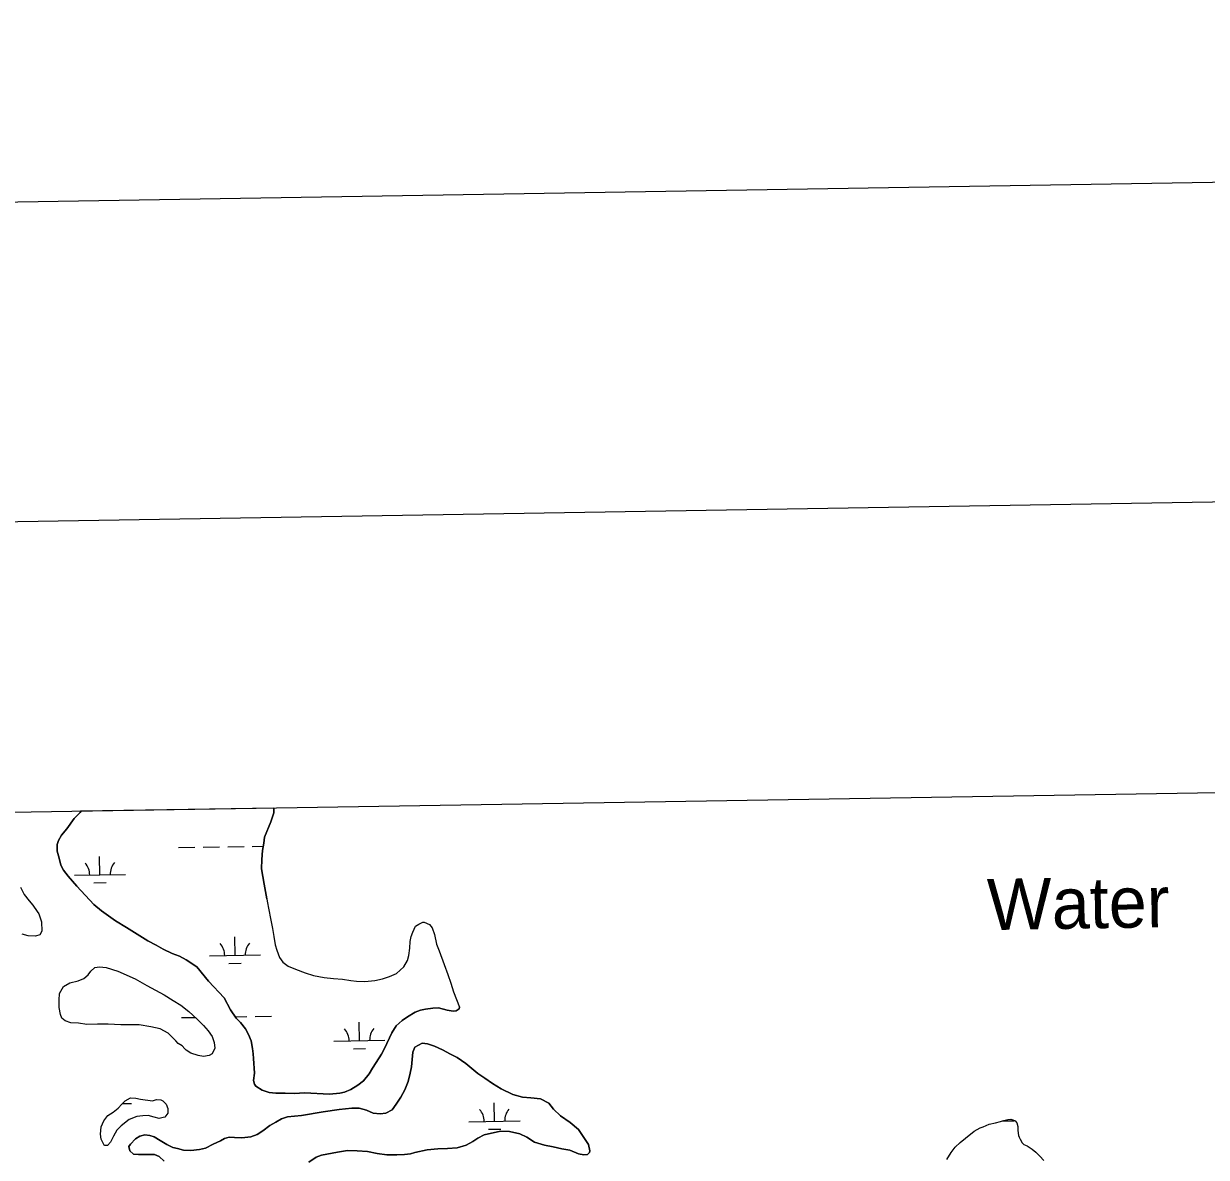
# Model space of a CAD drawing. Extents: x 3855477 to 3893699, y 299188 to 325115.
# Drawn here: x 3871314 to 3873626, y 322315 to 324532 of the extents above; entities that cross this region are included whole.
import ezdxf

# ---------------------------------------------------------------- set-up
doc = ezdxf.new("R2010")
doc.units = 0
for name, color, linetype in [('G-ANNO-NPLT', 7, 'Continuous'), ('V-ANNO-SYMB', 7, 'Continuous'), ('V-GRID-FRAM', 7, 'Continuous'), ('V-RIVR-IDEN', 7, 'Continuous'), ('V-TOPO-SHOR', 7, 'Continuous'), ('V-WETL-SWMP', 7, 'Continuous')]:
    doc.layers.add(name, color=color, linetype=linetype)

msp = doc.modelspace()

# ---------------------------------------------------------------- linework, layer by layer
at = {"layer": 'G-ANNO-NPLT'}
msp.add_lwpolyline([(3856454, 299771.1), (3893115.8, 300368.3), (3892722.2, 324531.8), (3856060.4, 323934.5)], close=True, dxfattribs=at)
at = {"layer": 'V-ANNO-SYMB'}
msp.add_lwpolyline([(3859193.6, 300440.8), (3892272.4, 300979.7), (3891899.1, 323893.3), (3858820.3, 323354.4), (3859193.6, 300440.8)], dxfattribs=at)
at = {"layer": 'V-GRID-FRAM'}
msp.add_lwpolyline([(3859445.3, 322797), (3891292.6, 323315.8), (3891596.8, 305135.9), (3859733.6, 304616.8), (3859445.3, 322797)], dxfattribs=at)
at = {"layer": 'V-TOPO-SHOR'}
for points in [[(3871426.3, 322992.2), (3871424.2, 322989.4), (3871412.5, 322977.4), (3871398.4, 322956.9), (3871387.9, 322944.5), (3871382.1, 322934.2), (3871379.6, 322926.2), (3871379.2, 322913.3), (3871383.1, 322899.5), (3871386.5, 322886.1), (3871391.5, 322876.6), (3871400.7, 322864.4), (3871417.6, 322844.8), (3871451.2, 322809.4), (3871465.8, 322796.8), (3871493.4, 322777.4), (3871515, 322764.3), (3871556.5, 322738.1), (3871572.7, 322729.8), (3871586.7, 322722), (3871604.5, 322713.6), (3871618.5, 322708), (3871631.4, 322701.2), (3871652.4, 322687), (3871675.3, 322659), (3871705.7, 322626.8), (3871718.3, 322603.4), (3871729.2, 322587), (3871737.9, 322578.5), (3871747.7, 322565.8), (3871753.2, 322555.2), (3871758.7, 322542.4), (3871761.6, 322527.5), (3871762.8, 322517.3)], [(3871789.2, 322820.5), (3871784, 322848.8), (3871781.6, 322863.7), (3871778.7, 322879.2), (3871779.6, 322897.4), (3871780.9, 322914.5), (3871783.4, 322929), (3871784.9, 322940.8), (3871797.3, 322970.9), (3871802.9, 322988.7), (3871803.3, 322998.3)], [(3871308, 322842.9), (3871315.1, 322829), (3871324.9, 322816.3), (3871332, 322807.9), (3871340.2, 322795.7), (3871343.4, 322790.9), (3871349, 322775.5), (3871349.3, 322757.3), (3871345.6, 322749.8), (3871337.1, 322747), (3871322.6, 322747.8), (3871310.8, 322751.4)], [(3871789.2, 322820.5), (3871789.7, 322815.7), (3871793.1, 322798.8), (3871796.4, 322781.8), (3871800.7, 322762.5), (3871803.2, 322746.8), (3871805.4, 322730.6), (3871808.8, 322719.6), (3871814.1, 322705.4), (3871820.9, 322696.1)], [(3871820.9, 322696.1), (3871831.3, 322688.3), (3871845.2, 322682.6), (3871864.3, 322675.3), (3871880.6, 322670), (3871901.1, 322666.7), (3871919.7, 322664.6), (3871937.5, 322662.9), (3871953.8, 322660.7), (3871964.8, 322659.3), (3871981.1, 322658.7), (3872000.4, 322660.6), (3872015.4, 322663.6), (3872029.1, 322668.1), (3872042.5, 322674.2), (3872056.9, 322687), (3872064.2, 322699.8), (3872066.9, 322709.7), (3872068.7, 322723.5), (3872069.7, 322736.6), (3872071.5, 322746.5), (3872074.6, 322754.8), (3872079.9, 322766.8), (3872086.2, 322770.8), (3872094, 322774.5), (3872097.2, 322774.5), (3872107.5, 322769.9), (3872112.8, 322763.3), (3872116.9, 322750.3), (3872121.1, 322731.8), (3872126, 322718.4), (3872135.9, 322692.1), (3872143.2, 322672.4), (3872149, 322655.1), (3872154.4, 322638.2), (3872165.9, 322608.3)], [(3871623.9, 322532.8), (3871615.7, 322537.5), (3871611.4, 322542.3), (3871604.8, 322549.2), (3871596.1, 322557.7), (3871580.9, 322566.1), (3871562.6, 322570.1), (3871539.4, 322573.6), (3871523.3, 322573.9), (3871503.9, 322574.1), (3871479.2, 322575.4), (3871458.2, 322575.1), (3871437.2, 322574.8), (3871421.1, 322576.8), (3871406, 322577.6), (3871395.2, 322581.8), (3871388.7, 322587.1), (3871385.9, 322594), (3871383.6, 322608), (3871383.4, 322622), (3871384.3, 322634.9), (3871392.1, 322649), (3871404.4, 322656.1), (3871420.5, 322660.1), (3871431.7, 322664.6), (3871440.2, 322671.7), (3871445, 322678.7), (3871452.9, 322685.8), (3871462.1, 322687), (3871475.5, 322686.1), (3871497.7, 322678.9), (3871531.7, 322663.8), (3871554.5, 322650.7), (3871571.8, 322641.8), (3871588.6, 322632.8), (3871606, 322621.2), (3871621.2, 322612.3), (3871636.9, 322599.6), (3871653.3, 322584.8), (3871665.3, 322572.6), (3871674.6, 322562), (3871682.2, 322551.3), (3871686.2, 322539), (3871687.4, 322528.3), (3871682.2, 322517.4), (3871676.8, 322513.6), (3871665.6, 322511.8), (3871654.8, 322513.8), (3871640.7, 322518.5), (3871631.5, 322524.3), (3871629.3, 322526.9), (3871623.9, 322532.8)], [(3871762.8, 322517.3), (3871763, 322508.2), (3871765, 322479.4), (3871763, 322464.9), (3871765.3, 322457.5), (3871768, 322453.7), (3871779.9, 322446.4), (3871793.8, 322441.8), (3871806.7, 322440.4), (3871824.9, 322440.1), (3871843.6, 322439.8), (3871862.8, 322441.1), (3871912.1, 322438.1), (3871931.9, 322439.9), (3871940.9, 322442.2), (3871953.7, 322447.7), (3871967, 322455.9), (3871978.6, 322464.1), (3871989.1, 322478.2), (3871995.9, 322489), (3872003.3, 322500.3), (3872013.2, 322516.5), (3872019.5, 322527.3), (3872034, 322558), (3872042.4, 322572), (3872054, 322582.3), (3872064.1, 322589.4), (3872079.5, 322598.7), (3872089.6, 322602.6), (3872099.7, 322604.3), (3872113.6, 322606.7), (3872124.9, 322606.8), (3872142, 322602.8), (3872153.3, 322600.8), (3872159.7, 322601.4), (3872165.5, 322605.2), (3872165.9, 322608.3)], [(3871871.7, 322305.5), (3871885.5, 322314.8), (3871896.2, 322318.7), (3871927.3, 322325.1), (3871947.2, 322328), (3871966, 322327.7), (3871985.9, 322326.4), (3872004.8, 322322.4), (3872023.6, 322319.9), (3872043.5, 322319.7), (3872058.6, 322320.4), (3872069.9, 322321.6), (3872078.4, 322324.4), (3872102.5, 322329.6), (3872123.5, 322331.5), (3872142.3, 322331.8), (3872161.6, 322333.1), (3872179.3, 322338.7), (3872192.1, 322345.9), (3872201.7, 322351.9), (3872214, 322358.6), (3872246.2, 322366), (3872263.9, 322365.2), (3872283.9, 322360.6), (3872297.4, 322354.3), (3872312.6, 322344.3), (3872332, 322338.7), (3872348.8, 322335.1), (3872366, 322331.6), (3872381.6, 322328.6), (3872398.4, 322321.8), (3872409.2, 322319.3), (3872416.2, 322320.5), (3872419.9, 322324.3), (3872420.9, 322327.5), (3872418.1, 322339.8), (3872409.3, 322353.7), (3872398.3, 322369.2), (3872382, 322382.9), (3872363.5, 322395.6), (3872349.9, 322408.8), (3872340.6, 322420.5), (3872324.3, 322429.4), (3872305.5, 322431.3), (3872289.3, 322432.2), (3872269.9, 322437.3), (3872247.7, 322448.8), (3872230.4, 322458.8), (3872215.2, 322469.3), (3872202.1, 322478.8), (3872178.2, 322498.4), (3872161.4, 322510), (3872148.4, 322516.3), (3872132.7, 322525.2), (3872117, 322532), (3872103.5, 322536.6), (3872092.7, 322538.1), (3872078.8, 322530.4)], [(3872078.8, 322530.4), (3872074.7, 322520.7), (3872073.2, 322506.1), (3872071.8, 322491.6), (3872069.3, 322479.2), (3872065.8, 322463), (3872059, 322446.8), (3872051.1, 322432.1), (3872042.2, 322418.6), (3872034.3, 322407.7), (3872022, 322401.1), (3872010.7, 322399.9), (3871997.3, 322400.8), (3871984.3, 322407), (3871969.7, 322411.1), (3871955.7, 322410.9), (3871931, 322408.5), (3871899.3, 322403.7), (3871857, 322396.7), (3871829.6, 322394.2), (3871818.3, 322389.7), (3871806.6, 322383.6), (3871794.9, 322377), (3871781.6, 322366.6), (3871770.4, 322359.5), (3871758.1, 322355), (3871740.3, 322353.1), (3871726.3, 322353.5), (3871715.6, 322353.9), (3871706.5, 322351.6), (3871699, 322347.2), (3871684.6, 322340.6), (3871669.6, 322332.8), (3871657.8, 322330)], [(3871568.8, 322393.3), (3871557.4, 322396.3), (3871547.2, 322395.7), (3871535.4, 322394.4), (3871520.4, 322388.8), (3871504.5, 322376.3), (3871496, 322368.1), (3871489.7, 322356.2), (3871483.4, 322344.2), (3871478.1, 322337.7), (3871472.8, 322337.6), (3871471.1, 322338.7), (3871465.6, 322350.5), (3871464.4, 322360.1), (3871465.3, 322374.1), (3871470.5, 322386), (3871478.4, 322396.3), (3871489.1, 322402.9), (3871498.6, 322410.6), (3871506.1, 322418.8), (3871512.4, 322425.3), (3871523.1, 322430.8), (3871533.3, 322430.4), (3871542.5, 322428.4), (3871565.7, 322425.5), (3871573.7, 322427.8), (3871581.8, 322427.3), (3871586.1, 322425.2), (3871592.6, 322418.9), (3871596, 322410.3), (3871595.6, 322401.2), (3871589.8, 322393.6), (3871586.5, 322392.4), (3871578.5, 322390.7), (3871568.8, 322393.3)], [(3873118.9, 322310.5), (3873127, 322324), (3873134.8, 322334.4), (3873144.9, 322343.6), (3873155.1, 322352.4), (3873171.9, 322366.1), (3873183.6, 322372.6), (3873189.9, 322374.6), (3873201.7, 322379.5), (3873213.9, 322382.5), (3873223.8, 322385), (3873230.1, 322387), (3873237.9, 322388.7), (3873243.5, 322389.2), (3873247.4, 322388.1), (3873252.2, 322385.8), (3873255.4, 322381.9), (3873257.5, 322374.8), (3873257.6, 322366.9), (3873258.9, 322357.4), (3873259.8, 322353.9), (3873261.8, 322350.3), (3873266.2, 322342.9), (3873269.4, 322339.8), (3873275.4, 322337.5), (3873285.7, 322330.9), (3873292.5, 322324.7), (3873300.5, 322317.3), (3873308.2, 322308.3)], [(3871657.8, 322330), (3871640.7, 322328.1), (3871626.7, 322328.5), (3871614.8, 322332.1), (3871605.6, 322334.1), (3871593.7, 322339.8), (3871580.7, 322347.7), (3871568.8, 322354.6), (3871560.7, 322357.7), (3871551, 322358.6), (3871541.3, 322355.8), (3871532.8, 322350.8), (3871522.7, 322340.5), (3871519.6, 322335.6), (3871521.3, 322327.6), (3871528.4, 322320.7), (3871538.6, 322320.3), (3871549.3, 322320.4), (3871559, 322320.5), (3871569.8, 322320.2), (3871579, 322316.5), (3871588.8, 322307)]]:
    msp.add_lwpolyline(points, dxfattribs=at)
at = {"layer": 'V-WETL-SWMP'}
for p, q in [((3871398.4, 322956.9), (3871412.5, 322977.4)), ((3871412.5, 322977.4), (3871424.2, 322989.4)), ((3871424.2, 322989.4), (3871426.3, 322992.2)), ((3871426.3, 322992.2), (3871803.3, 322998.3)), ((3871802.9, 322988.7), (3871797.3, 322970.9)), ((3871803.3, 322998.3), (3871802.9, 322988.7)), ((3871387.9, 322944.5), (3871398.4, 322956.9)), ((3871797.3, 322970.9), (3871784.9, 322940.8)), ((3871379.5, 322926.2), (3871382.1, 322934.2)), ((3871382.1, 322934.2), (3871387.9, 322944.5)), ((3871784.9, 322940.8), (3871783.4, 322929)), ((3871379.2, 322913.3), (3871379.5, 322926.2)), ((3871383.1, 322899.5), (3871379.2, 322913.3)), ((3871616.8, 322920.5), (3871648.8, 322921)), ((3871664.8, 322921.3), (3871696.8, 322921.8)), ((3871712.8, 322922.1), (3871744.8, 322922.6)), ((3871760.8, 322922.8), (3871782.4, 322923.2)), ((3871780.9, 322914.5), (3871779.6, 322897.4)), ((3871783.4, 322929), (3871780.9, 322914.5)), ((3871386.5, 322886.1), (3871383.1, 322899.5)), ((3871391.5, 322876.6), (3871386.5, 322886.1)), ((3871463, 322867.2), (3871462.4, 322903.2)), ((3871779.6, 322897.4), (3871778.7, 322879.2)), ((3871400.7, 322864.4), (3871391.5, 322876.6)), ((3871417.6, 322844.8), (3871400.7, 322864.4)), ((3871413, 322866.4), (3871513, 322868.1)), ((3871778.7, 322879.2), (3871781.6, 322863.7)), ((3871781.6, 322863.7), (3871784, 322848.8)), ((3871308, 322842.9), (3871315.1, 322829)), ((3871451.2, 322809.4), (3871417.6, 322844.8)), ((3871451.3, 322851.6), (3871475.3, 322852)), ((3871784, 322848.8), (3871789.2, 322820.5)), ((3871315.1, 322829), (3871324.9, 322816.3)), ((3871324.9, 322816.3), (3871332, 322807.9)), ((3871789.2, 322820.5), (3871789.7, 322815.7)), ((3871789.7, 322815.7), (3871793.1, 322798.8)), ((3871332, 322807.9), (3871340.2, 322795.7)), ((3871340.2, 322795.7), (3871343.4, 322790.9)), ((3871465.8, 322796.8), (3871451.2, 322809.4)), ((3871493.4, 322777.4), (3871465.8, 322796.8)), ((3871793.1, 322798.8), (3871796.4, 322781.8)), ((3871343.4, 322790.9), (3871349, 322775.5)), ((3871349, 322775.5), (3871349.3, 322757.3)), ((3871515, 322764.3), (3871493.4, 322777.4)), ((3871796.4, 322781.8), (3871800.7, 322762.5)), ((3872079.9, 322766.8), (3872086.2, 322770.8)), ((3872086.2, 322770.8), (3872094, 322774.5)), ((3872094, 322774.5), (3872097.2, 322774.5)), ((3872097.2, 322774.5), (3872107.5, 322769.9)), ((3872107.5, 322769.9), (3872112.8, 322763.3)), ((3871322.6, 322747.8), (3871310.8, 322751.4)), ((3871337.1, 322747), (3871322.6, 322747.8)), ((3871345.6, 322749.8), (3871337.1, 322747)), ((3871349.3, 322757.3), (3871345.6, 322749.8)), ((3871556.5, 322738.1), (3871515, 322764.3)), ((3871727.1, 322709.7), (3871726.5, 322745.7)), ((3871800.7, 322762.5), (3871803.2, 322746.8)), ((3871803.2, 322746.8), (3871805.4, 322730.6)), ((3872069.7, 322736.6), (3872071.5, 322746.5)), ((3872071.5, 322746.5), (3872074.6, 322754.8)), ((3872074.6, 322754.8), (3872079.9, 322766.8)), ((3872112.8, 322763.3), (3872116.9, 322750.3)), ((3872116.9, 322750.3), (3872121.1, 322731.8)), ((3871572.7, 322729.8), (3871556.5, 322738.1)), ((3871586.7, 322722), (3871572.7, 322729.8)), ((3871805.4, 322730.6), (3871808.8, 322719.6)), ((3872066.9, 322709.7), (3872068.7, 322723.5)), ((3872068.7, 322723.5), (3872069.7, 322736.6)), ((3872121.1, 322731.8), (3872126, 322718.4)), ((3871604.5, 322713.6), (3871586.7, 322722)), ((3871618.5, 322708), (3871604.5, 322713.6)), ((3871631.4, 322701.2), (3871618.5, 322708)), ((3871652.4, 322687), (3871631.4, 322701.2)), ((3871677.1, 322708.8), (3871777.1, 322710.5)), ((3871808.8, 322719.6), (3871814.1, 322705.4)), ((3871814.1, 322705.4), (3871820.9, 322696.1)), ((3872056.9, 322687), (3872064.2, 322699.8)), ((3872064.2, 322699.8), (3872066.9, 322709.7)), ((3872126, 322718.4), (3872135.9, 322692.1)), ((3871675.3, 322659), (3871652.4, 322687)), ((3871715.3, 322694), (3871739.3, 322694.4)), ((3871820.9, 322696.1), (3871831.3, 322688.3)), ((3871831.3, 322688.3), (3871845.2, 322682.6)), ((3871845.2, 322682.6), (3871864.3, 322675.3)), ((3872042.5, 322674.2), (3872056.9, 322687)), ((3872135.9, 322692.1), (3872143.2, 322672.4)), ((3871705.7, 322626.8), (3871675.3, 322659)), ((3871864.3, 322675.3), (3871880.5, 322670)), ((3871880.5, 322670), (3871901.1, 322666.7)), ((3871901.1, 322666.7), (3871919.7, 322664.6)), ((3871919.7, 322664.6), (3871937.5, 322662.9)), ((3871937.5, 322662.9), (3871953.8, 322660.7)), ((3871953.8, 322660.7), (3871964.8, 322659.3)), ((3871964.8, 322659.3), (3871981.1, 322658.7)), ((3871981.1, 322658.7), (3872000.4, 322660.6)), ((3872000.4, 322660.6), (3872015.4, 322663.6)), ((3872015.4, 322663.6), (3872029.1, 322668.1)), ((3872029.1, 322668.1), (3872042.5, 322674.2)), ((3872143.2, 322672.4), (3872149, 322655.1)), ((3872149, 322655.1), (3872154.4, 322638.2)), ((3872154.4, 322638.2), (3872165.9, 322608.3)), ((3871718.3, 322603.4), (3871705.7, 322626.8)), ((3872124.9, 322606.8), (3872113.6, 322606.7)), ((3872142, 322602.8), (3872124.9, 322606.8)), ((3872165.9, 322608.3), (3872165.5, 322605.2)), ((3871622.2, 322587.9), (3871649.4, 322588.3)), ((3871729.2, 322587), (3871718.3, 322603.4)), ((3871727.5, 322589.6), (3871750.2, 322590)), ((3871737.9, 322578.5), (3871729.2, 322587)), ((3871766.2, 322590.2), (3871798.2, 322590.7)), ((3872064.1, 322589.4), (3872054, 322582.3)), ((3872079.5, 322598.7), (3872064.1, 322589.4)), ((3872089.6, 322602.6), (3872079.5, 322598.7)), ((3872099.7, 322604.3), (3872089.6, 322602.6)), ((3872113.6, 322606.7), (3872099.7, 322604.3)), ((3872153.3, 322600.8), (3872142, 322602.8)), ((3872159.7, 322601.4), (3872153.3, 322600.8)), ((3872165.5, 322605.2), (3872159.7, 322601.4)), ((3871747.7, 322565.8), (3871737.9, 322578.5)), ((3871753.2, 322555.2), (3871747.7, 322565.8)), ((3871970.3, 322542.8), (3871969.7, 322578.8)), ((3872042.4, 322572), (3872034, 322558)), ((3872054, 322582.3), (3872042.4, 322572)), ((3871758.7, 322542.4), (3871753.2, 322555.2)), ((3871761.6, 322527.5), (3871758.7, 322542.4)), ((3871920.3, 322542), (3872020.3, 322543.6)), ((3872034, 322558), (3872019.5, 322527.3)), ((3871762.8, 322517.3), (3871761.6, 322527.5)), ((3871763, 322508.2), (3871762.8, 322517.3)), ((3871958.5, 322527.2), (3871982.5, 322527.6)), ((3872013.2, 322516.5), (3872003.3, 322500.3)), ((3872019.5, 322527.3), (3872013.2, 322516.5)), ((3871765, 322479.4), (3871763, 322508.2)), ((3872003.3, 322500.3), (3871995.9, 322489)), ((3871763, 322464.9), (3871765, 322479.4)), ((3871989.1, 322478.2), (3871978.6, 322464.1)), ((3871995.9, 322489), (3871989.1, 322478.2)), ((3871765.3, 322457.5), (3871763, 322464.9)), ((3871768, 322453.7), (3871765.3, 322457.5)), ((3871779.9, 322446.4), (3871768, 322453.7)), ((3871793.8, 322441.8), (3871779.9, 322446.4)), ((3871953.7, 322447.7), (3871940.9, 322442.2)), ((3871967, 322455.9), (3871953.7, 322447.7)), ((3871978.6, 322464.1), (3871967, 322455.9)), ((3871806.7, 322440.4), (3871793.8, 322441.8)), ((3871824.9, 322440.1), (3871806.7, 322440.4)), ((3871843.6, 322439.8), (3871824.9, 322440.1)), ((3871862.8, 322441.1), (3871843.6, 322439.8)), ((3871912.1, 322438.1), (3871862.8, 322441.1)), ((3871931.9, 322439.9), (3871912.1, 322438.1)), ((3871940.9, 322442.2), (3871931.9, 322439.9)), ((3871507.1, 322419.8), (3871524.9, 322420.1)), ((3872234.3, 322385.2), (3872233.7, 322421.2)), ((3872184.3, 322384.4), (3872284.3, 322386)), ((3873226.7, 322385.9), (3873250.3, 322386.3)), ((3872222.6, 322369.6), (3872246.6, 322370))]:
    msp.add_line(p, q, dxfattribs=at)
for points in [[(3871629.3, 322526.9), (3871623.9, 322532.8), (3871615.7, 322537.5), (3871611.4, 322542.3), (3871604.8, 322549.2), (3871596.1, 322557.7), (3871580.9, 322566.1), (3871562.6, 322570.1), (3871539.4, 322573.6), (3871523.3, 322573.9), (3871503.9, 322574.1), (3871479.2, 322575.4), (3871458.2, 322575.1), (3871437.2, 322574.8), (3871421.1, 322576.8), (3871406, 322577.6), (3871395.2, 322581.8), (3871388.7, 322587.1), (3871385.9, 322594), (3871383.6, 322608), (3871383.4, 322622), (3871384.3, 322634.9), (3871392.1, 322649), (3871404.4, 322656.1), (3871420.5, 322660.1), (3871431.7, 322664.6), (3871440.2, 322671.7), (3871445, 322678.7), (3871452.9, 322685.8), (3871462.1, 322687), (3871475.5, 322686.1), (3871497.7, 322678.9), (3871531.7, 322663.8), (3871554.5, 322650.7), (3871571.8, 322641.8), (3871588.6, 322632.8), (3871606, 322621.2), (3871621.2, 322612.3), (3871636.9, 322599.6), (3871653.3, 322584.8), (3871665.3, 322572.6), (3871674.6, 322562), (3871682.2, 322551.3), (3871686.2, 322539), (3871687.4, 322528.3), (3871682.2, 322517.4), (3871676.8, 322513.6), (3871665.6, 322511.8), (3871654.8, 322513.8), (3871640.7, 322518.5), (3871631.5, 322524.3)], [(3871578.5, 322390.7), (3871568.8, 322393.3), (3871557.4, 322396.3), (3871547.2, 322395.7), (3871535.4, 322394.4), (3871520.4, 322388.9), (3871504.5, 322376.3), (3871496, 322368.1), (3871489.7, 322356.2), (3871483.4, 322344.2), (3871478.1, 322337.7), (3871472.8, 322337.6), (3871471.1, 322338.7), (3871465.6, 322350.5), (3871464.4, 322360.1), (3871465.3, 322374.1), (3871470.5, 322386), (3871478.4, 322396.3), (3871489.1, 322402.9), (3871498.6, 322410.6), (3871506.1, 322418.8), (3871512.4, 322425.3), (3871523.1, 322430.8), (3871533.3, 322430.4), (3871542.5, 322428.4), (3871565.7, 322425.5), (3871573.7, 322427.8), (3871581.8, 322427.3), (3871586.1, 322425.2), (3871592.6, 322418.9), (3871596, 322410.3), (3871595.6, 322401.2), (3871589.8, 322393.6), (3871586.5, 322392.4)]]:
    msp.add_lwpolyline(points, close=True, dxfattribs=at)
for points in [[(3871657.8, 322330), (3871669.6, 322332.8), (3871684.6, 322340.6), (3871699, 322347.2), (3871706.5, 322351.6), (3871715.6, 322353.9), (3871726.3, 322353.5), (3871740.3, 322353.1), (3871758.1, 322355), (3871770.4, 322359.5), (3871781.6, 322366.6), (3871794.9, 322377), (3871806.6, 322383.6), (3871818.3, 322389.7), (3871829.6, 322394.2), (3871857, 322396.7), (3871899.3, 322403.7), (3871931, 322408.5), (3871955.7, 322410.9), (3871969.7, 322411.1), (3871984.3, 322407), (3871997.3, 322400.8), (3872010.7, 322399.9), (3872022, 322401.1), (3872034.3, 322407.7), (3872042.2, 322418.6), (3872051.1, 322432.1), (3872059, 322446.8), (3872065.8, 322463), (3872069.3, 322479.2), (3872071.8, 322491.6), (3872073.2, 322506.1), (3872074.7, 322520.7), (3872078.8, 322530.4), (3872092.7, 322538.1), (3872103.5, 322536.6), (3872117, 322532), (3872132.7, 322525.2), (3872148.4, 322516.3), (3872161.4, 322510), (3872178.2, 322498.4), (3872202.1, 322478.8), (3872215.2, 322469.3), (3872230.4, 322458.8), (3872247.7, 322448.8), (3872269.9, 322437.3), (3872289.3, 322432.2), (3872305.5, 322431.3), (3872324.3, 322429.4), (3872340.6, 322420.5), (3872349.9, 322408.8), (3872363.5, 322395.6), (3872382, 322382.9), (3872398.3, 322369.2), (3872409.3, 322353.7), (3872418.1, 322339.8), (3872420.9, 322327.5), (3872419.9, 322324.3), (3872416.2, 322320.5), (3872409.2, 322319.3), (3872398.4, 322321.8), (3872381.6, 322328.6), (3872366, 322331.6), (3872348.8, 322335.1), (3872332, 322338.7), (3872312.6, 322344.3), (3872297.4, 322354.3), (3872283.9, 322360.6), (3872263.9, 322365.2), (3872246.2, 322366), (3872214, 322358.6), (3872201.7, 322351.9), (3872192.1, 322345.9), (3872179.3, 322338.7), (3872161.6, 322333.1), (3872142.3, 322331.8), (3872123.5, 322331.5), (3872102.5, 322329.6), (3872078.4, 322324.4), (3872069.9, 322321.6), (3872058.6, 322320.4), (3872043.5, 322319.7), (3872023.6, 322319.9), (3872004.8, 322322.4), (3871985.9, 322326.4), (3871966, 322327.7), (3871947.2, 322328), (3871927.3, 322325.1), (3871896.2, 322318.7), (3871885.5, 322314.8), (3871871.7, 322305.5)], [(3873118.9, 322310.5), (3873127, 322324), (3873134.8, 322334.4), (3873144.9, 322343.6), (3873155.1, 322352.4), (3873171.9, 322366.1), (3873183.6, 322372.6), (3873189.9, 322374.6), (3873201.7, 322379.5), (3873213.9, 322382.5), (3873223.8, 322385), (3873230.1, 322387), (3873237.9, 322388.7), (3873243.5, 322389.2), (3873247.4, 322388.1), (3873252.2, 322385.8), (3873255.4, 322381.9), (3873257.5, 322374.8), (3873257.6, 322366.9), (3873258.9, 322357.4), (3873259.8, 322353.9), (3873261.8, 322350.3), (3873266.2, 322342.9), (3873269.4, 322339.8), (3873275.4, 322337.5), (3873285.7, 322330.9), (3873292.5, 322324.7), (3873300.5, 322317.3), (3873308.2, 322308.3)], [(3871588.8, 322307), (3871579, 322316.5), (3871569.8, 322320.2), (3871559, 322320.5), (3871549.3, 322320.4), (3871538.6, 322320.3), (3871528.4, 322320.7), (3871521.3, 322327.6), (3871519.6, 322335.6), (3871522.7, 322340.5), (3871532.8, 322350.8), (3871541.3, 322355.8), (3871551, 322358.6), (3871560.7, 322357.7), (3871568.8, 322354.6), (3871580.7, 322347.7), (3871593.7, 322339.8), (3871605.6, 322334.1), (3871614.8, 322332.1), (3871626.7, 322328.5), (3871640.7, 322328.1), (3871657.8, 322330)]]:
    msp.add_lwpolyline(points, dxfattribs=at)
for centre, start, end in [((3871407.8, 322866.8), 0.1615, 41.7052), ((3871518.3, 322868.6), 140.1615, 181.7052), ((3871671.8, 322709.2), 0.1615, 41.7052), ((3871782.3, 322711), 140.1615, 181.7052), ((3871915, 322542.4), 0.1615, 41.7052), ((3872025.5, 322544.2), 140.1615, 181.7052), ((3872179.1, 322384.8), 0.1615, 41.7052), ((3872289.6, 322386.6), 140.1615, 181.7052)]:
    msp.add_arc(centre, 35.2, start, end, dxfattribs=at)

# ---------------------------------------------------------------- texts
at = {"layer": 'V-RIVR-IDEN'}
msp.add_text('Water', height=100, rotation=0.9822, dxfattribs=at).set_placement((3873198.2, 322759))

doc.saveas('drawing.dxf')
